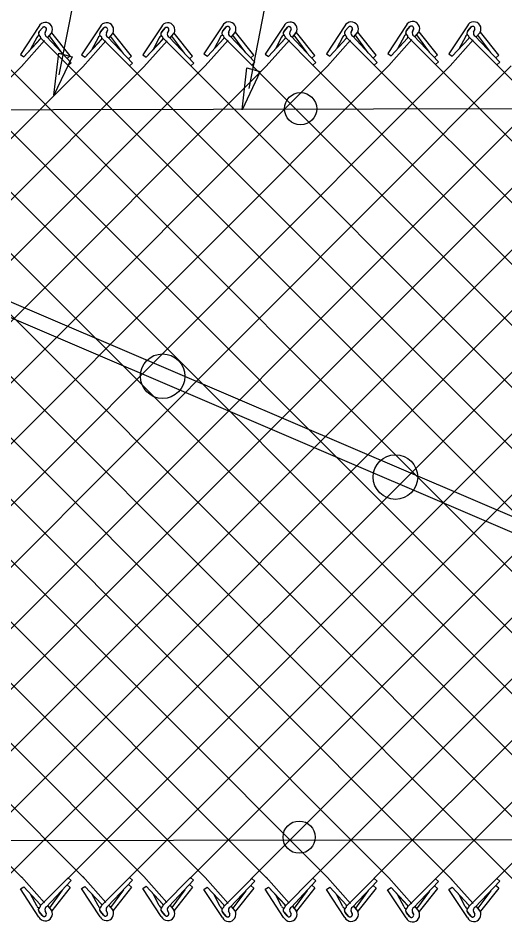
# Model space of a CAD drawing. Extents: x 0 to 1270, y 0 to 830.
# Drawn here: x 175.8 to 207.8, y 600.8 to 660.3 of the extents above; entities that cross this region are included whole.
import ezdxf

# ---------------------------------------------------------------- set-up
doc = ezdxf.new("R2010")
doc.units = 0
for name, color, linetype in [('CT_Dimensions', 7, 'Continuous'), ('sb_Chainlink Fence', 7, 'Continuous'), ('sb_Existing Structural Steel', 7, 'Continuous')]:
    doc.layers.add(name, color=color, linetype=linetype)

msp = doc.modelspace()

# ---------------------------------------------------------------- linework, layer by layer
at = {"layer": 'CT_Dimensions'}
for p, q in [((178.496, 656.57), (198.216, 757.733)), ((190.975, 655.658), (206.735, 735.836))]:
    msp.add_line(p, q, dxfattribs=at)
for points in [[(179.34, 657.743), (178.142, 655.227), (178.459, 657.995)], [(191.716, 656.779), (190.519, 654.263), (190.836, 657.031)]]:
    msp.add_lwpolyline(points, close=True, dxfattribs=at)
at = {"layer": 'sb_Chainlink Fence'}
for p, q in [((177.154, 659.747), (175.936, 657.902)), ((177.178, 659.412), (177.401, 659.676)), ((177.38, 659.654), (177.178, 659.412)), ((177.641, 659.511), (177.559, 659.334)), ((177.56, 659.34), (177.641, 659.507)), ((177.733, 659.017), (177.98, 659.31)), ((177.736, 659.021), (177.982, 659.311)), ((177.98, 659.31), (177.999, 659.344)), ((177.999, 659.344), (178.014, 659.38)), ((179.211, 657.814), (178.004, 659.331)), ((181.183, 659.724), (179.964, 657.88)), ((181.206, 659.39), (181.429, 659.653)), ((181.408, 659.632), (181.206, 659.39)), ((181.669, 659.489), (181.588, 659.312)), ((181.588, 659.318), (181.669, 659.485)), ((181.761, 658.994), (182.009, 659.287)), ((181.764, 658.999), (182.01, 659.288)), ((182.009, 659.287), (182.027, 659.321)), ((182.027, 659.321), (182.042, 659.358)), ((183.239, 657.792), (182.033, 659.309)), ((185.209, 659.721), (183.991, 657.877)), ((185.233, 659.387), (185.455, 659.65)), ((185.435, 659.629), (185.233, 659.387)), ((185.696, 659.486), (185.614, 659.309)), ((185.614, 659.315), (185.696, 659.482)), ((185.788, 658.991), (186.035, 659.285)), ((185.791, 658.996), (186.036, 659.286)), ((186.035, 659.285), (186.053, 659.319)), ((186.053, 659.319), (186.069, 659.355)), ((187.265, 657.789), (186.059, 659.306)), ((189.228, 659.78), (188.01, 657.935)), ((189.252, 659.445), (189.474, 659.709)), ((189.454, 659.687), (189.252, 659.445)), ((189.715, 659.544), (189.633, 659.367)), ((189.633, 659.374), (189.715, 659.54)), ((189.806, 659.05), (190.054, 659.343)), ((189.81, 659.054), (190.055, 659.344)), ((190.054, 659.343), (190.072, 659.377)), ((190.072, 659.377), (190.088, 659.413)), ((191.284, 657.847), (190.078, 659.365)), ((193.255, 659.769), (192.036, 657.925)), ((193.278, 659.435), (193.501, 659.699)), ((193.48, 659.677), (193.278, 659.435)), ((193.741, 659.534), (193.66, 659.357)), ((193.66, 659.363), (193.741, 659.53)), ((193.833, 659.04), (194.081, 659.333)), ((193.836, 659.044), (194.082, 659.334)), ((194.081, 659.333), (194.099, 659.367)), ((194.099, 659.367), (194.114, 659.403)), ((195.311, 657.837), (194.105, 659.354)), ((197.282, 659.778), (196.063, 657.933)), ((197.306, 659.443), (197.528, 659.707)), ((197.508, 659.685), (197.306, 659.443)), ((197.769, 659.543), (197.687, 659.365)), ((197.687, 659.372), (197.768, 659.538)), ((197.86, 659.048), (198.108, 659.341)), ((197.864, 659.052), (198.109, 659.342)), ((198.108, 659.341), (198.126, 659.375)), ((198.126, 659.375), (198.142, 659.411)), ((199.338, 657.845), (198.132, 659.363)), ((201.313, 659.808), (200.095, 657.963)), ((201.337, 659.473), (201.559, 659.737)), ((201.539, 659.715), (201.337, 659.473)), ((201.8, 659.572), (201.718, 659.395)), ((201.718, 659.401), (201.8, 659.568)), ((201.891, 659.078), (202.139, 659.371)), ((201.895, 659.082), (202.14, 659.372)), ((202.139, 659.371), (202.157, 659.405)), ((202.157, 659.405), (202.173, 659.441)), ((203.369, 657.875), (202.163, 659.393)), ((205.341, 659.785), (204.123, 657.941)), ((205.365, 659.451), (205.588, 659.714)), ((205.567, 659.693), (205.365, 659.451)), ((205.828, 659.55), (205.746, 659.373)), ((205.747, 659.379), (205.828, 659.546)), ((205.92, 659.055), (206.167, 659.348)), ((205.923, 659.06), (206.169, 659.349)), ((206.167, 659.348), (206.186, 659.382)), ((206.186, 659.382), (206.201, 659.419)), ((207.398, 657.853), (206.191, 659.37)), ((176.008, 657.108), (177.526, 658.817)), ((176.159, 657.75), (177.244, 658.918)), ((176.159, 657.75), (177.237, 658.912)), ((177.015, 659.019), (176.61, 658.243)), ((177.266, 658.993), (179.08, 657.172)), ((177.665, 659.064), (179.278, 657.351)), ((178.691, 657.98), (177.843, 659.135)), ((180.036, 657.086), (181.554, 658.795)), ((180.187, 657.727), (181.272, 658.896)), ((180.187, 657.727), (181.265, 658.889)), ((181.044, 658.996), (180.638, 658.221)), ((181.295, 658.971), (183.108, 657.149)), ((181.694, 659.042), (183.306, 657.329)), ((182.72, 657.958), (181.871, 659.113)), ((184.063, 657.083), (185.58, 658.792)), ((184.214, 657.724), (185.299, 658.893)), ((184.214, 657.724), (185.292, 658.886)), ((185.07, 658.994), (184.664, 658.218)), ((185.321, 658.968), (187.135, 657.147)), ((185.72, 659.039), (187.333, 657.326)), ((186.746, 657.955), (185.897, 659.11)), ((188.082, 657.141), (189.599, 658.85)), ((188.233, 657.783), (189.317, 658.952)), ((188.233, 657.783), (189.311, 658.945)), ((189.089, 659.052), (188.683, 658.276)), ((189.34, 659.026), (191.154, 657.205)), ((189.739, 659.098), (191.352, 657.384)), ((190.765, 658.013), (189.916, 659.168)), ((192.108, 657.131), (193.626, 658.84)), ((192.259, 657.773), (193.344, 658.941)), ((192.259, 657.773), (193.337, 658.934)), ((193.116, 659.042), (192.71, 658.266)), ((193.367, 659.016), (195.18, 657.195)), ((193.766, 659.087), (195.378, 657.374)), ((194.792, 658.003), (193.943, 659.158)), ((196.135, 657.14), (197.653, 658.848)), ((196.286, 657.781), (197.371, 658.95)), ((196.286, 657.781), (197.364, 658.943)), ((197.143, 659.05), (196.737, 658.274)), ((197.394, 659.024), (199.207, 657.203)), ((197.793, 659.096), (199.405, 657.382)), ((198.819, 658.011), (197.97, 659.166)), ((200.167, 657.169), (201.684, 658.878)), ((200.318, 657.811), (201.403, 658.979)), ((200.318, 657.811), (201.396, 658.973)), ((201.174, 659.08), (200.768, 658.304)), ((201.425, 659.054), (203.239, 657.233)), ((201.824, 659.125), (203.437, 657.412)), ((202.85, 658.041), (202.001, 659.196)), ((204.195, 657.147), (205.713, 658.856)), ((204.346, 657.788), (205.431, 658.957)), ((204.346, 657.788), (205.424, 658.95)), ((205.203, 659.057), (204.797, 658.282)), ((205.453, 659.032), (207.267, 657.21)), ((205.852, 659.103), (207.465, 657.39)), ((206.878, 658.019), (206.03, 659.174)), ((170.343, 657.813), (224.684, 603.437)), ((175.936, 657.902), (176.159, 657.75)), ((179.211, 657.814), (179.013, 657.635)), ((179.964, 657.88), (180.187, 657.727)), ((183.239, 657.792), (183.041, 657.612)), ((183.991, 657.877), (184.214, 657.724)), ((187.265, 657.789), (187.068, 657.61)), ((188.01, 657.935), (188.233, 657.783)), ((191.284, 657.847), (191.086, 657.668)), ((192.036, 657.925), (192.259, 657.773)), ((195.311, 657.837), (195.113, 657.658)), ((196.063, 657.933), (196.286, 657.781)), ((199.338, 657.845), (199.14, 657.666)), ((200.095, 657.963), (200.318, 657.811)), ((203.369, 657.875), (203.172, 657.696)), ((204.123, 657.941), (204.346, 657.788)), ((207.398, 657.853), (207.2, 657.673)), ((122.61, 603.774), (176.008, 657.108)), ((122.614, 657.143), (176.021, 603.78)), ((126.637, 603.766), (180.036, 657.086)), ((126.641, 657.152), (180.117, 603.75)), ((130.668, 603.736), (184.063, 657.083)), ((130.672, 657.181), (184.086, 603.819)), ((134.697, 603.759), (188.082, 657.141)), ((134.7, 657.159), (188.151, 603.704)), ((138.723, 603.761), (192.108, 657.131)), ((138.727, 657.156), (192.146, 603.734)), ((142.813, 603.776), (196.135, 657.14)), ((142.817, 657.142), (196.2, 603.71)), ((146.84, 603.786), (200.167, 657.169)), ((146.844, 657.132), (200.185, 603.724)), ((150.752, 603.657), (204.195, 657.147)), ((150.871, 657.14), (204.333, 603.623)), ((154.872, 603.723), (208.222, 657.144)), ((158.894, 603.729), (212.335, 657.18)), ((158.93, 657.147), (212.505, 603.553)), ((162.949, 603.788), (216.362, 657.17)), ((162.957, 657.144), (216.674, 603.427)), ((166.988, 603.775), (220.389, 657.178)), ((166.995, 657.144), (220.535, 603.593)), ((171.011, 603.777), (224.42, 657.208)), ((175.006, 603.743), (228.448, 657.186)), ((175.049, 657.142), (228.681, 603.478)), ((179.024, 603.687), (232.475, 657.183)), ((179.278, 657.351), (179.08, 657.172)), ((179.08, 657.172), (232.759, 603.417)), ((183.084, 603.75), (236.464, 657.135)), ((183.306, 657.329), (183.108, 657.149)), ((183.108, 657.149), (236.467, 603.767)), ((187.072, 603.71), (240.491, 657.124)), ((187.333, 657.326), (187.135, 657.147)), ((187.135, 657.147), (240.734, 603.507)), ((191.081, 603.64), (244.518, 657.133)), ((191.352, 657.384), (191.154, 657.205)), ((191.154, 657.205), (244.625, 603.675)), ((195.15, 603.699), (248.55, 657.163)), ((195.378, 657.374), (195.18, 657.195)), ((195.18, 657.195), (248.767, 603.525)), ((199.187, 603.695), (252.578, 657.14)), ((199.405, 657.382), (199.207, 657.203)), ((199.207, 657.203), (252.744, 603.628)), ((203.169, 603.62), (256.604, 657.137)), ((203.437, 657.412), (203.239, 657.233)), ((203.239, 657.233), (256.605, 603.847)), ((207.465, 657.39), (207.267, 657.21)), ((207.267, 657.21), (260.632, 603.839)), ((158.473, 653.561), (208.415, 603.581)), ((207.177, 603.613), (257.274, 653.75)), ((176.004, 603.809), (177.522, 602.1)), ((177.262, 601.924), (179.076, 603.746)), ((177.661, 601.853), (179.274, 603.566)), ((179.274, 603.566), (179.076, 603.746)), ((180.033, 603.832), (181.55, 602.123)), ((181.291, 601.947), (183.105, 603.768)), ((181.69, 601.876), (183.302, 603.589)), ((183.302, 603.589), (183.105, 603.768)), ((184.059, 603.835), (185.577, 602.126)), ((185.317, 601.95), (187.131, 603.771)), ((185.716, 601.878), (187.329, 603.592)), ((187.329, 603.592), (187.131, 603.771)), ((188.078, 603.776), (189.595, 602.067)), ((189.336, 601.891), (191.15, 603.713)), ((189.735, 601.82), (191.348, 603.533)), ((191.348, 603.533), (191.15, 603.713)), ((192.105, 603.786), (193.622, 602.078)), ((193.363, 601.901), (195.177, 603.723)), ((193.762, 601.83), (195.374, 603.544)), ((195.374, 603.544), (195.177, 603.723)), ((196.132, 603.778), (197.649, 602.069)), ((197.39, 601.893), (199.204, 603.715)), ((197.789, 601.822), (199.402, 603.535)), ((199.402, 603.535), (199.204, 603.715)), ((200.163, 603.748), (201.681, 602.039)), ((201.421, 601.863), (203.235, 603.685)), ((201.82, 601.792), (203.433, 603.505)), ((203.433, 603.505), (203.235, 603.685)), ((204.191, 603.771), (205.709, 602.062)), ((205.45, 601.886), (207.263, 603.707)), ((205.848, 601.814), (207.461, 603.528)), ((207.461, 603.528), (207.263, 603.707)), ((175.932, 603.016), (176.155, 603.168)), ((177.15, 601.171), (175.932, 603.016)), ((176.155, 603.168), (177.233, 602.006)), ((176.155, 603.168), (177.24, 601.999)), ((178.687, 602.937), (177.839, 601.782)), ((179.207, 603.103), (178, 601.586)), ((179.207, 603.103), (179.009, 603.283)), ((179.96, 603.038), (180.183, 603.19)), ((181.179, 601.193), (179.96, 603.038)), ((180.183, 603.19), (181.261, 602.028)), ((180.183, 603.19), (181.268, 602.022)), ((182.716, 602.96), (181.867, 601.805)), ((183.235, 603.126), (182.029, 601.609)), ((183.235, 603.126), (183.037, 603.305)), ((183.987, 603.041), (184.21, 603.193)), ((185.205, 601.196), (183.987, 603.041)), ((184.21, 603.193), (185.288, 602.031)), ((184.21, 603.193), (185.295, 602.024)), ((186.742, 602.963), (185.894, 601.808)), ((187.262, 603.129), (186.055, 601.611)), ((187.262, 603.129), (187.064, 603.308)), ((188.006, 602.982), (188.229, 603.135)), ((189.224, 601.138), (188.006, 602.982)), ((188.229, 603.135), (189.307, 601.973)), ((188.229, 603.135), (189.314, 601.966)), ((190.761, 602.904), (189.913, 601.749)), ((191.281, 603.07), (190.074, 601.553)), ((191.281, 603.07), (191.083, 603.25)), ((192.033, 602.993), (192.256, 603.145)), ((193.251, 601.148), (192.033, 602.993)), ((192.256, 603.145), (193.334, 601.983)), ((192.256, 603.145), (193.34, 601.976)), ((194.788, 602.914), (193.939, 601.76)), ((195.307, 603.081), (194.101, 601.563)), ((195.307, 603.081), (195.109, 603.26)), ((196.06, 602.984), (196.283, 603.137)), ((197.278, 601.14), (196.06, 602.984)), ((196.283, 603.137), (197.361, 601.975)), ((196.283, 603.137), (197.368, 601.968)), ((198.815, 602.906), (197.966, 601.751)), ((199.334, 603.072), (198.128, 601.555)), ((199.334, 603.072), (199.137, 603.252)), ((200.091, 602.954), (200.314, 603.107)), ((201.309, 601.11), (200.091, 602.954)), ((200.314, 603.107), (201.392, 601.945)), ((200.314, 603.107), (201.399, 601.938)), ((202.846, 602.876), (201.998, 601.721)), ((203.366, 603.042), (202.159, 601.525)), ((203.366, 603.042), (203.168, 603.222)), ((204.119, 602.977), (204.342, 603.129)), ((205.337, 601.132), (204.119, 602.977)), ((204.342, 603.129), (205.42, 601.967)), ((204.342, 603.129), (205.427, 601.961)), ((206.874, 602.899), (206.026, 601.744)), ((207.394, 603.065), (206.188, 601.547)), ((207.394, 603.065), (207.196, 603.244)), ((177.012, 601.899), (176.606, 602.675)), ((181.04, 601.921), (180.634, 602.697)), ((185.066, 601.924), (184.661, 602.7)), ((189.085, 601.866), (188.68, 602.641)), ((193.112, 601.876), (192.706, 602.652)), ((197.139, 601.868), (196.733, 602.643)), ((201.17, 601.838), (200.765, 602.614)), ((205.199, 601.86), (204.793, 602.636)), ((177.637, 601.406), (177.555, 601.583)), ((177.556, 601.577), (177.637, 601.41)), ((177.729, 601.901), (177.977, 601.608)), ((177.732, 601.896), (177.978, 601.607)), ((177.977, 601.608), (177.995, 601.574)), ((177.995, 601.574), (178.01, 601.537)), ((181.666, 601.429), (181.584, 601.606)), ((181.584, 601.6), (181.665, 601.433)), ((181.757, 601.923), (182.005, 601.63)), ((181.761, 601.919), (182.006, 601.629)), ((182.005, 601.63), (182.023, 601.596)), ((182.023, 601.596), (182.039, 601.56)), ((185.692, 601.432), (185.61, 601.609)), ((185.611, 601.602), (185.692, 601.436)), ((185.784, 601.926), (186.031, 601.633)), ((185.787, 601.922), (186.033, 601.632)), ((186.031, 601.633), (186.05, 601.599)), ((186.05, 601.599), (186.065, 601.563)), ((189.803, 601.868), (190.05, 601.575)), ((189.806, 601.863), (190.051, 601.574)), ((190.05, 601.575), (190.068, 601.541)), ((193.829, 601.878), (194.077, 601.585)), ((193.833, 601.874), (194.078, 601.584)), ((194.077, 601.585), (194.095, 601.551)), ((197.856, 601.87), (198.104, 601.577)), ((197.86, 601.865), (198.105, 601.576)), ((198.104, 601.577), (198.122, 601.543)), ((201.888, 601.84), (202.135, 601.547)), ((201.891, 601.835), (202.137, 601.546)), ((205.916, 601.862), (206.164, 601.569)), ((205.919, 601.858), (206.165, 601.568)), ((206.164, 601.569), (206.182, 601.535)), ((177.376, 601.264), (177.174, 601.505)), ((177.174, 601.505), (177.397, 601.242)), ((181.405, 601.286), (181.203, 601.528)), ((181.203, 601.528), (181.425, 601.264)), ((185.431, 601.289), (185.229, 601.531)), ((185.229, 601.531), (185.452, 601.267)), ((189.45, 601.23), (189.248, 601.472)), ((189.248, 601.472), (189.47, 601.209)), ((189.711, 601.373), (189.629, 601.55)), ((189.629, 601.544), (189.711, 601.377)), ((190.068, 601.541), (190.084, 601.504)), ((193.477, 601.241), (193.275, 601.482)), ((193.275, 601.482), (193.497, 601.219)), ((193.738, 601.383), (193.656, 601.561)), ((193.656, 601.554), (193.737, 601.387)), ((194.095, 601.551), (194.111, 601.514)), ((197.504, 601.232), (197.302, 601.474)), ((197.302, 601.474), (197.524, 601.211)), ((197.765, 601.375), (197.683, 601.552)), ((197.683, 601.546), (197.765, 601.379)), ((198.122, 601.543), (198.138, 601.506)), ((201.535, 601.203), (201.333, 601.444)), ((201.333, 601.444), (201.555, 601.181)), ((201.796, 601.345), (201.714, 601.522)), ((201.715, 601.516), (201.796, 601.349)), ((202.135, 601.547), (202.153, 601.513)), ((202.153, 601.513), (202.169, 601.476)), ((205.563, 601.225), (205.361, 601.467)), ((205.361, 601.467), (205.584, 601.203)), ((205.824, 601.368), (205.743, 601.545)), ((205.743, 601.539), (205.824, 601.372)), ((206.182, 601.535), (206.197, 601.499))]:
    msp.add_line(p, q, dxfattribs=at)
for centre, radius, start, end in [((177.573, 659.539), 0.468, 330.77313, 153.67978), ((181.602, 659.517), 0.468, 330.77313, 153.67978), ((185.628, 659.514), 0.468, 330.77313, 153.67978), ((189.647, 659.572), 0.468, 330.77313, 153.67978), ((193.674, 659.562), 0.468, 330.77313, 153.67978), ((197.701, 659.57), 0.468, 330.77313, 153.67978), ((201.732, 659.6), 0.468, 330.77313, 153.67978), ((205.761, 659.578), 0.468, 330.77313, 153.67978), ((177.308, 659.27), 0.192, 140.20166, 233.00525), ((177.313, 659.271), 0.195, 133.66719, 232.23436), ((177.496, 659.557), 0.152, 342.51476, 140.13681), ((177.497, 659.558), 0.152, 340.73436, 129.2174), ((177.753, 659.254), 0.209, 156.48328, 245.15783), ((181.336, 659.248), 0.192, 140.20166, 233.00525), ((181.341, 659.248), 0.195, 133.66719, 232.23436), ((181.525, 659.534), 0.152, 342.51476, 140.13681), ((181.525, 659.535), 0.152, 340.73436, 129.2174), ((181.781, 659.232), 0.209, 156.48328, 245.15783), ((185.362, 659.245), 0.192, 140.20166, 233.00525), ((185.368, 659.245), 0.195, 133.66719, 232.23436), ((185.551, 659.532), 0.152, 342.51476, 140.13681), ((185.552, 659.532), 0.152, 340.73436, 129.2174), ((185.808, 659.229), 0.209, 156.48328, 245.15783), ((189.381, 659.304), 0.192, 140.20166, 233.00525), ((189.387, 659.304), 0.195, 133.66719, 232.23436), ((189.57, 659.59), 0.152, 342.51476, 140.13681), ((189.571, 659.591), 0.152, 340.73436, 129.2174), ((189.827, 659.288), 0.209, 156.48328, 245.15783), ((193.408, 659.293), 0.192, 140.20166, 233.00525), ((193.413, 659.294), 0.195, 133.66719, 232.23436), ((193.597, 659.58), 0.152, 342.51476, 140.13681), ((193.597, 659.58), 0.152, 340.73436, 129.2174), ((193.854, 659.277), 0.209, 156.48328, 245.15783), ((197.435, 659.302), 0.192, 140.20166, 233.00525), ((197.44, 659.302), 0.195, 133.66719, 232.23436), ((197.624, 659.588), 0.152, 342.51476, 140.13681), ((197.624, 659.589), 0.152, 340.73436, 129.2174), ((197.881, 659.286), 0.209, 156.48328, 245.15783), ((201.466, 659.332), 0.192, 140.20166, 233.00525), ((201.472, 659.332), 0.195, 133.66719, 232.23436), ((201.655, 659.618), 0.152, 342.51476, 140.13681), ((201.656, 659.619), 0.152, 340.73436, 129.2174), ((201.912, 659.315), 0.209, 156.48328, 245.15783), ((205.495, 659.309), 0.192, 140.20166, 233.00525), ((205.5, 659.309), 0.195, 133.66719, 232.23436), ((205.683, 659.595), 0.152, 342.51476, 140.13681), ((205.684, 659.596), 0.152, 340.73436, 129.2174), ((205.94, 659.293), 0.209, 156.48328, 245.15783), ((177.141, 658.997), 0.128, 319.02146, 170.06956), ((181.17, 658.974), 0.128, 319.02146, 170.06956), ((185.196, 658.971), 0.128, 319.02146, 170.06956), ((189.215, 659.03), 0.128, 319.02146, 170.06956), ((193.242, 659.02), 0.128, 319.02146, 170.06956), ((197.269, 659.028), 0.128, 319.02146, 170.06956), ((201.3, 659.058), 0.128, 319.02146, 170.06956), ((205.329, 659.035), 0.128, 319.02146, 170.06956), ((177.138, 601.921), 0.128, 189.93044, 40.97854), ((177.304, 601.647), 0.192, 126.99475, 219.79834), ((177.309, 601.647), 0.195, 127.76564, 226.33281), ((177.57, 601.378), 0.468, 206.32022, 29.22687), ((177.749, 601.663), 0.209, 114.84217, 203.51672), ((181.166, 601.943), 0.128, 189.93044, 40.97854), ((181.332, 601.669), 0.192, 126.99475, 219.79834), ((181.338, 601.669), 0.195, 127.76564, 226.33281), ((181.598, 601.401), 0.468, 206.32022, 29.22687), ((181.778, 601.686), 0.209, 114.84217, 203.51672), ((185.192, 601.946), 0.128, 189.93044, 40.97854), ((185.359, 601.672), 0.192, 126.99475, 219.79834), ((185.364, 601.672), 0.195, 127.76564, 226.33281), ((185.624, 601.404), 0.468, 206.32022, 29.22687), ((185.804, 601.688), 0.209, 114.84217, 203.51672), ((189.211, 601.888), 0.128, 189.93044, 40.97854), ((189.378, 601.614), 0.192, 126.99475, 219.79834), ((189.383, 601.614), 0.195, 127.76564, 226.33281), ((189.643, 601.345), 0.468, 206.32022, 29.22687), ((189.823, 601.63), 0.209, 114.84217, 203.51672), ((193.238, 601.898), 0.128, 189.93044, 40.97854), ((193.404, 601.624), 0.192, 126.99475, 219.79834), ((193.41, 601.624), 0.195, 127.76564, 226.33281), ((193.67, 601.355), 0.468, 206.32022, 29.22687), ((193.85, 601.64), 0.209, 114.84217, 203.51672), ((197.265, 601.89), 0.128, 189.93044, 40.97854), ((197.431, 601.616), 0.192, 126.99475, 219.79834), ((197.437, 601.616), 0.195, 127.76564, 226.33281), ((197.697, 601.347), 0.468, 206.32022, 29.22687), ((197.877, 601.632), 0.209, 114.84217, 203.51672), ((201.296, 601.86), 0.128, 189.93044, 40.97854), ((201.463, 601.586), 0.192, 126.99475, 219.79834), ((201.468, 601.586), 0.195, 127.76564, 226.33281), ((201.908, 601.602), 0.209, 114.84217, 203.51672), ((205.325, 601.882), 0.128, 189.93044, 40.97854), ((205.491, 601.608), 0.192, 126.99475, 219.79834), ((205.496, 601.608), 0.195, 127.76564, 226.33281), ((205.757, 601.34), 0.468, 206.32022, 29.22687), ((205.936, 601.624), 0.209, 114.84217, 203.51672), ((177.493, 601.361), 0.152, 219.86319, 17.48524), ((177.493, 601.36), 0.152, 230.7826, 19.26564), ((181.521, 601.383), 0.152, 219.86319, 17.48524), ((181.521, 601.382), 0.152, 230.7826, 19.26564), ((185.547, 601.386), 0.152, 219.86319, 17.48524), ((185.548, 601.385), 0.152, 230.7826, 19.26564), ((189.566, 601.328), 0.152, 219.86319, 17.48524), ((189.567, 601.327), 0.152, 230.7826, 19.26564), ((193.593, 601.338), 0.152, 219.86319, 17.48524), ((193.594, 601.337), 0.152, 230.7826, 19.26564), ((197.62, 601.329), 0.152, 219.86319, 17.48524), ((197.621, 601.329), 0.152, 230.7826, 19.26564), ((201.728, 601.317), 0.468, 206.32022, 29.22687), ((201.651, 601.3), 0.152, 219.86319, 17.48524), ((201.652, 601.299), 0.152, 230.7826, 19.26564), ((205.68, 601.322), 0.152, 219.86319, 17.48524), ((205.68, 601.321), 0.152, 230.7826, 19.26564)]:
    msp.add_arc(centre, radius, start, end, dxfattribs=at)
at = {"layer": 'sb_Existing Structural Steel'}
for p, q in [((163.726, 646.567), (252.298, 608.724)), ((163.43, 645.677), (251.763, 607.832)), ((65.549, 606.032), (405.109, 606.595))]:
    msp.add_line(p, q, dxfattribs=at)
msp.add_lwpolyline([(409.513, 654.731), (157.061, 654.221)], dxfattribs=at)
for centre, radius in [((194.363, 654.331), 1.06), ((185.289, 636.741), 1.465), ((200.606, 630.106), 1.465), ((194.269, 606.424), 1.06)]:
    msp.add_circle(centre, radius, dxfattribs=at)

doc.saveas('drawing.dxf')
